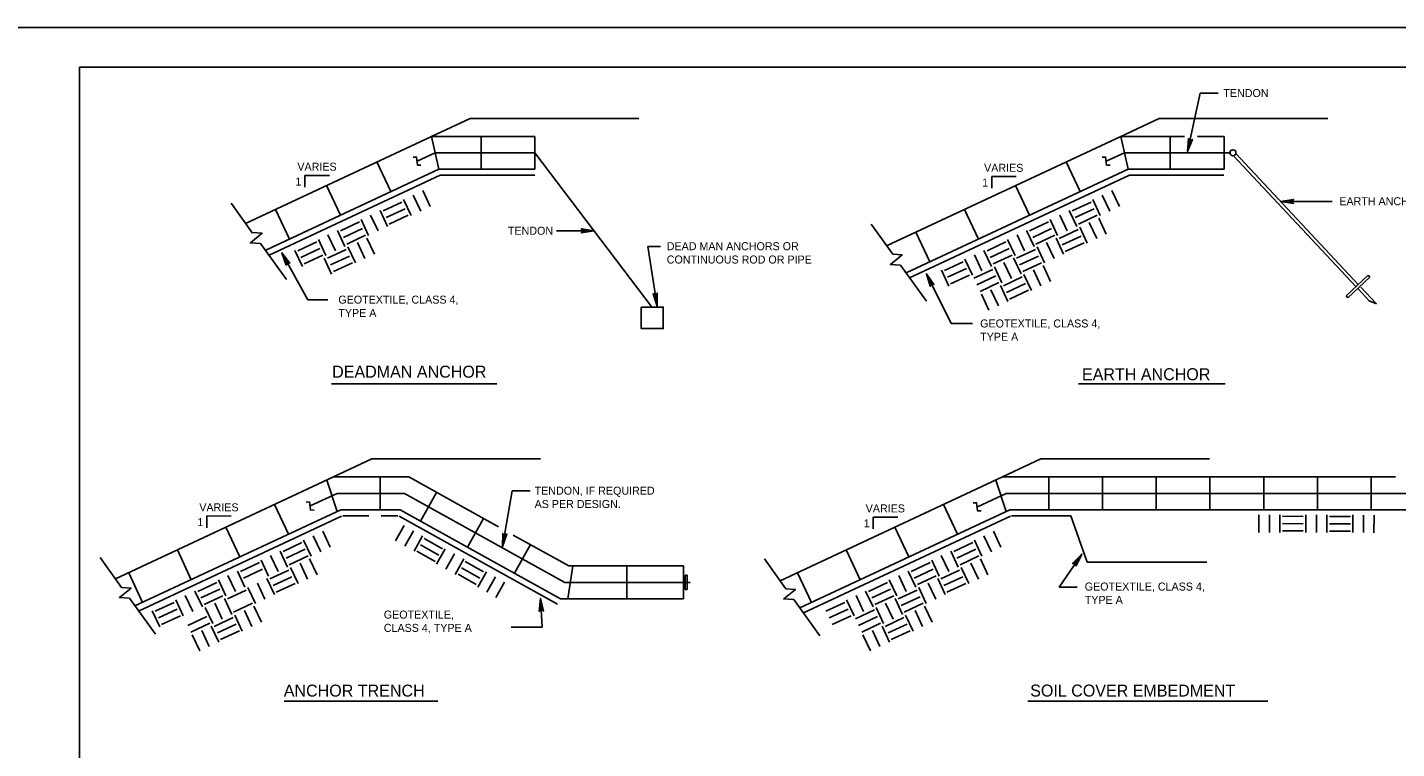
# Model space of a CAD drawing. Extents: x 638850 to 644908, y 297188 to 298900.
# Drawn here: x 639711 to 640224, y 298377 to 298648 of the extents above; entities that cross this region are included whole.
import ezdxf

# ---------------------------------------------------------------- set-up
doc = ezdxf.new("R2010")
doc.units = 0
for name, color, linetype in [('1', 7, 'Continuous'), ('3', 7, 'Continuous'), ('PLT-BNDY', 7, 'Continuous')]:
    doc.layers.add(name, color=color, linetype=linetype)

msp = doc.modelspace()

# ---------------------------------------------------------------- linework, layer by layer
at = {"layer": '1'}
for p, q in [((639730.44, 298068.53), (639730.44, 298632.53)), ((639730.44, 298632.53), (640516.44, 298632.53)), ((640145.99, 298600.92), (640150.75, 298622.82)), ((639862.51, 298606.63), (639876.91, 298613.37)), ((640120.91, 298606.63), (640135.31, 298613.37)), ((639792.73, 298573.98), (639862.51, 298606.63)), ((639862.51, 298606.63), (639865.24, 298594.32)), ((640033.11, 298565.55), (640120.91, 298606.63)), ((640120.91, 298606.63), (640123.64, 298594.32)), ((639857.07, 298597.29), (639863.88, 298600.47)), ((639901.23, 298600.47), (639863.88, 298600.47)), ((639901.23, 298600.47), (639945.26, 298542.45)), ((640115.47, 298597.29), (640122.28, 298600.47)), ((640162.25, 298600.47), (640122.28, 298600.47)), ((640164.07, 298600.19), (640209.98, 298551.08)), ((639842.02, 298597.04), (639847.24, 298585.89)), ((640100.42, 298597.04), (640105.64, 298585.89)), ((640163.13, 298599.37), (640209, 298550.29)), ((639800.37, 298563.97), (639865.24, 298594.32)), ((639801.65, 298562.04), (639865.75, 298592.03)), ((639815.02, 298587.54), (639815.02, 298591.98)), ((640040.4, 298555.37), (640123.64, 298594.32)), ((640041.76, 298553.48), (640124.15, 298592.03)), ((640072.51, 298587.12), (640072.51, 298591.55)), ((639823.1, 298588.19), (639828.31, 298577.04)), ((639855.6, 298584.58), (639858.41, 298578.59)), ((639859.17, 298586.26), (639861.98, 298580.26)), ((640081.5, 298588.19), (640086.71, 298577.04)), ((640114, 298584.58), (640116.81, 298578.59)), ((640117.57, 298586.26), (640120.38, 298580.26)), ((639787.36, 298581.5), (639795.41, 298570.25)), ((639803.95, 298579.23), (639809.17, 298568.08)), ((639851.4, 298581.97), (639844.32, 298578.66)), ((639852.57, 298579.48), (639845.48, 298576.17)), ((639852.03, 298582.91), (639854.83, 298576.91)), ((640062.35, 298579.23), (640067.57, 298568.08)), ((640109.8, 298581.97), (640102.72, 298578.66)), ((640110.97, 298579.48), (640103.88, 298576.17)), ((640110.43, 298582.91), (640113.23, 298576.91)), ((639835.42, 298574.49), (639828.34, 298571.18)), ((639836.05, 298575.44), (639838.85, 298569.44)), ((639839.62, 298577.11), (639842.43, 298571.11)), ((639843.19, 298578.78), (639846, 298572.78)), ((639853.73, 298577), (639846.64, 298573.68)), ((640093.82, 298574.49), (640086.74, 298571.18)), ((640094.45, 298575.44), (640097.25, 298569.44)), ((640098.02, 298577.11), (640100.83, 298571.11)), ((640101.59, 298578.78), (640104.4, 298572.78)), ((640112.13, 298577), (640105.04, 298573.68)), ((640109.09, 298574.27), (640111.89, 298568.27)), ((640112.66, 298575.94), (640115.47, 298569.95)), ((639823.64, 298569.63), (639826.45, 298563.63)), ((639827.21, 298571.3), (639830.02, 298565.3)), ((639836.59, 298572.01), (639829.5, 298568.69)), ((639837.75, 298569.52), (639830.66, 298566.21)), ((640027.34, 298573.61), (640035.39, 298562.37)), ((640044.11, 298570.7), (640049.32, 298559.55)), ((640082.04, 298569.63), (640084.85, 298563.63)), ((640085.61, 298571.3), (640088.42, 298565.3)), ((640094.99, 298572.01), (640087.9, 298568.69)), ((640096.15, 298569.52), (640089.06, 298566.21)), ((640104.89, 298571.66), (640097.8, 298568.34)), ((640106.05, 298569.17), (640098.97, 298565.86)), ((640105.51, 298572.6), (640108.32, 298566.6)), ((639798.3, 298566.47), (639808.05, 298552.86)), ((639811.23, 298563.83), (639814.04, 298557.83)), ((639819.44, 298567.02), (639812.36, 298563.7)), ((639820.61, 298564.53), (639813.52, 298561.22)), ((639820.07, 298567.96), (639822.87, 298561.96)), ((639830.51, 298564.18), (639823.42, 298560.87)), ((639831.13, 298565.12), (639833.94, 298559.13)), ((639834.71, 298566.8), (639837.51, 298560.8)), ((639838.28, 298568.47), (639841.09, 298562.47)), ((639943.57, 298565.34), (639947.09, 298542.91)), ((640069.63, 298563.83), (640072.44, 298557.83)), ((640077.84, 298567.02), (640070.76, 298563.7)), ((640079.01, 298564.53), (640071.92, 298561.22)), ((640078.47, 298567.96), (640081.27, 298561.96)), ((640088.91, 298564.18), (640081.82, 298560.87)), ((640089.53, 298565.12), (640092.34, 298559.13)), ((640093.11, 298566.8), (640095.91, 298560.8)), ((640096.68, 298568.47), (640099.49, 298562.47)), ((640107.21, 298566.69), (640100.13, 298563.37)), ((639806.37, 298562.95), (639816.11, 298545.31)), ((639821.77, 298562.04), (639814.68, 298558.73)), ((639822.18, 298560.95), (639824.98, 298554.95)), ((639831.67, 298561.7), (639824.59, 298558.38)), ((639832.83, 298559.21), (639825.75, 298555.89)), ((640061.86, 298559.54), (640054.78, 298556.23)), ((640062.49, 298560.48), (640065.29, 298554.48)), ((640066.06, 298562.16), (640068.87, 298556.16)), ((640080.17, 298562.04), (640073.08, 298558.73)), ((640077.13, 298559.32), (640079.93, 298553.32)), ((640080.7, 298560.99), (640083.51, 298554.99)), ((640090.07, 298561.7), (640082.98, 298558.38)), ((640091.23, 298559.21), (640084.15, 298555.89)), ((640038.28, 298558.34), (640048.03, 298544.73)), ((640048.02, 298555.04), (640057.36, 298536.34)), ((640053.65, 298556.35), (640056.46, 298550.35)), ((640063.02, 298557.06), (640055.94, 298553.74)), ((640064.19, 298554.57), (640057.1, 298551.25)), ((640072.93, 298556.71), (640065.84, 298553.39)), ((640074.09, 298554.22), (640067, 298550.9)), ((640073.55, 298557.65), (640076.36, 298551.65)), ((640083.99, 298553.87), (640076.91, 298550.56)), ((640084.62, 298554.81), (640087.42, 298548.81)), ((640088.19, 298556.48), (640091, 298550.49)), ((640091.76, 298558.16), (640094.57, 298552.16)), ((640205.38, 298546.77), (640213.68, 298554.53)), ((640206.06, 298546.04), (640214.36, 298553.8)), ((640213.68, 298554.53), (640214.36, 298553.8)), ((640075.25, 298551.73), (640068.17, 298548.42)), ((640072.21, 298549.01), (640075.02, 298543.01)), ((640075.78, 298550.68), (640078.59, 298544.68)), ((640085.16, 298551.38), (640078.07, 298548.07)), ((640086.32, 298548.9), (640079.23, 298545.58)), ((640209.88, 298549.36), (640214.1, 298544.84)), ((640210.97, 298550.02), (640216.84, 298543.74)), ((640068.64, 298547.34), (640071.44, 298541.34)), ((640205.38, 298546.77), (640206.06, 298546.04)), ((640214.1, 298544.84), (640216.84, 298543.74)), ((639825.73, 298478.8), (639840.14, 298485.54)), ((640076.52, 298478.8), (640090.93, 298485.54)), ((639744, 298440.56), (639825.73, 298478.8)), ((639823.22, 298477.62), (639827.11, 298465.85)), ((639887.65, 298460.06), (639853.95, 298478.8)), ((639993.26, 298439.84), (640076.52, 298478.8)), ((640074.01, 298477.62), (640077.9, 298465.85)), ((639817, 298467.92), (639827.1, 298472.64)), ((639827.1, 298472.64), (639852.35, 298472.64)), ((639852.35, 298472.64), (639912.42, 298439.25)), ((639864.34, 298473.02), (639858.36, 298462.26)), ((639892.75, 298473.58), (639889.12, 298452.73)), ((640067.16, 298467.62), (640077.89, 298472.64)), ((640077.89, 298472.64), (640257.22, 298472.64)), ((639751.29, 298430.38), (639828.47, 298466.49)), ((639803.66, 298468.47), (639808.87, 298457.32)), ((639910.83, 298433.09), (639850.76, 298466.49)), ((640000.55, 298429.66), (640079.26, 298466.49)), ((640054.44, 298468.47), (640059.66, 298457.32)), ((639752.65, 298428.49), (639828.77, 298464.1)), ((639778.24, 298459.71), (639778.24, 298464.15)), ((639909.71, 298431.09), (639850.39, 298464.07)), ((639881.94, 298463.23), (639875.96, 298452.47)), ((640001.9, 298427.77), (640079.56, 298464.1)), ((640028.12, 298459.29), (640028.12, 298463.73)), ((640102.2, 298464.2), (640108.32, 298446.85)), ((640172.68, 298457.97), (640172.7, 298464.59)), ((640176.63, 298457.96), (640176.64, 298464.58)), ((640180.57, 298457.95), (640180.59, 298464.58)), ((640181.55, 298464.03), (640189.37, 298464.02)), ((640181.55, 298461.29), (640189.37, 298461.27)), ((640190.33, 298457.94), (640190.34, 298464.56)), ((640194.27, 298457.93), (640194.28, 298464.55)), ((640198.22, 298457.92), (640198.23, 298464.54)), ((640199.19, 298464), (640207.02, 298463.98)), ((640199.19, 298461.25), (640207.01, 298461.24)), ((640207.97, 298457.9), (640207.98, 298464.53)), ((640211.91, 298457.9), (640211.93, 298464.52)), ((640215.86, 298457.89), (640215.87, 298464.51)), ((639785.41, 298459.94), (639790.63, 298448.79)), ((639818.1, 298456.75), (639820.91, 298450.76)), ((639821.67, 298458.43), (639824.48, 298452.43)), ((639849.03, 298454.77), (639852.28, 298460.54)), ((639852.47, 298452.83), (639855.72, 298458.6)), ((639855.91, 298450.9), (639859.15, 298456.67)), ((639914.02, 298445.4), (639893.13, 298457.01)), ((640036.2, 298459.94), (640041.42, 298448.79)), ((640069.61, 298456.75), (640072.42, 298450.76)), ((640073.19, 298458.43), (640075.99, 298452.43)), ((640181.54, 298458.54), (640189.36, 298458.53)), ((640199.18, 298458.51), (640207.01, 298458.49)), ((639767.17, 298451.4), (639772.39, 298440.25)), ((639805.69, 298450.95), (639808.5, 298444.95)), ((639813.9, 298454.14), (639806.81, 298450.83)), ((639815.06, 298451.65), (639807.98, 298448.34)), ((639814.53, 298455.08), (639817.33, 298449.08)), ((639857.03, 298450.94), (639863.85, 298447.1)), ((639858.38, 298453.33), (639865.2, 298449.49)), ((639859.73, 298455.72), (639866.55, 298451.88)), ((639864.4, 298446.11), (639867.65, 298451.88)), ((639899.55, 298453.45), (639893.57, 298442.69)), ((640017.96, 298451.4), (640023.18, 298440.25)), ((640057.21, 298450.95), (640060.01, 298444.95)), ((640065.42, 298454.14), (640058.33, 298450.83)), ((640066.58, 298451.65), (640059.49, 298448.34)), ((640066.04, 298455.08), (640068.85, 298449.08)), ((639738.23, 298448.62), (639746.29, 298437.37)), ((639797.92, 298446.66), (639790.83, 298443.35)), ((639798.54, 298447.61), (639801.35, 298441.61)), ((639802.12, 298449.28), (639804.92, 298443.28)), ((639816.23, 298449.17), (639809.14, 298445.85)), ((639813.18, 298446.44), (639815.99, 298440.44)), ((639816.76, 298448.11), (639819.56, 298442.12)), ((639867.84, 298444.18), (639871.09, 298449.95)), ((639871.28, 298442.24), (639874.53, 298448.01)), ((639875.1, 298447.07), (639881.92, 298443.23)), ((639987.34, 298448.1), (639995.39, 298436.86)), ((640049.44, 298446.66), (640042.35, 298443.35)), ((640050.06, 298447.61), (640052.87, 298441.61)), ((640053.63, 298449.28), (640056.44, 298443.28)), ((640067.74, 298449.17), (640060.66, 298445.85)), ((640064.7, 298446.44), (640067.51, 298440.44)), ((640068.27, 298448.11), (640071.08, 298442.12)), ((640097.77, 298437.46), (640106.26, 298449.83)), ((639748.93, 298442.87), (639754.15, 298431.72)), ((639786.14, 298441.8), (639788.94, 298435.8)), ((639789.71, 298443.47), (639792.52, 298437.48)), ((639799.08, 298444.18), (639792, 298440.86)), ((639800.78, 298440.64), (639803.58, 298434.64)), ((639808.99, 298443.83), (639801.9, 298440.51)), ((639810.15, 298441.34), (639803.06, 298438.03)), ((639809.61, 298444.77), (639812.42, 298438.77)), ((639872.41, 298442.28), (639879.23, 298438.44)), ((639873.76, 298444.67), (639880.57, 298440.84)), ((639879.78, 298437.46), (639883.03, 298443.23)), ((639883.22, 298435.52), (639886.47, 298441.29)), ((639915.44, 298445.4), (639913.63, 298433.09)), ((639957.57, 298436.6), (639957.57, 298441.89)), ((639958.33, 298436.6), (639958.33, 298441.89)), ((639999.72, 298442.87), (640004.94, 298431.72)), ((640037.65, 298441.8), (640040.46, 298435.8)), ((640041.23, 298443.47), (640044.03, 298437.48)), ((640050.6, 298444.18), (640043.51, 298440.86)), ((640051.76, 298441.69), (640044.68, 298438.38)), ((640052.29, 298440.64), (640055.1, 298434.64)), ((640060.5, 298443.83), (640053.41, 298440.51)), ((640061.66, 298441.34), (640054.58, 298438.03)), ((640061.13, 298444.77), (640063.93, 298438.77)), ((639773.73, 298436), (639776.54, 298430)), ((639781.94, 298439.19), (639774.85, 298435.87)), ((639783.1, 298436.7), (639776.02, 298433.39)), ((639782.56, 298440.13), (639785.37, 298434.13)), ((639793.01, 298436.35), (639785.92, 298433.04)), ((639793.63, 298437.29), (639796.44, 298431.3)), ((639797.2, 298438.97), (639800.01, 298432.97)), ((639811.31, 298438.86), (639804.23, 298435.54)), ((639886.65, 298433.59), (639889.9, 298439.36)), ((639912.42, 298439.25), (639959.5, 298439.25)), ((640025.25, 298436), (640028.05, 298430)), ((640033.45, 298439.19), (640026.37, 298435.87)), ((640034.62, 298436.7), (640027.53, 298433.39)), ((640034.08, 298440.13), (640036.89, 298434.13)), ((640044.52, 298436.35), (640037.43, 298433.04)), ((640045.14, 298437.29), (640047.95, 298431.3)), ((640048.72, 298438.97), (640051.52, 298432.97)), ((640062.83, 298438.86), (640055.74, 298435.54)), ((639749.17, 298433.35), (639758.92, 298419.74)), ((639765.96, 298431.71), (639758.87, 298428.4)), ((639766.58, 298432.65), (639769.39, 298426.66)), ((639770.16, 298434.33), (639772.96, 298428.33)), ((639784.27, 298434.22), (639777.18, 298430.9)), ((639781.22, 298431.49), (639784.03, 298425.49)), ((639784.8, 298433.16), (639787.6, 298427.16)), ((639795.33, 298431.38), (639788.25, 298428.06)), ((639795.86, 298430.33), (639798.67, 298424.33)), ((639903.99, 298422.42), (639903.35, 298433.22)), ((639998.28, 298432.83), (640008.03, 298419.22)), ((640017.47, 298431.71), (640010.39, 298428.4)), ((640018.1, 298432.65), (640020.91, 298426.66)), ((640021.67, 298434.33), (640024.48, 298428.33)), ((640035.78, 298434.22), (640028.7, 298430.9)), ((640032.74, 298431.49), (640035.54, 298425.49)), ((640036.31, 298433.16), (640039.12, 298427.16)), ((640045.68, 298433.87), (640038.6, 298430.55)), ((640046.85, 298431.38), (640039.76, 298428.06)), ((640047.38, 298430.33), (640050.18, 298424.33)), ((639757.75, 298428.52), (639760.56, 298422.52)), ((639767.12, 298429.23), (639760.04, 298425.91)), ((639768.29, 298426.74), (639761.2, 298423.42)), ((639778.19, 298426.39), (639771.1, 298423.08)), ((639777.65, 298429.82), (639780.46, 298423.82)), ((639788.09, 298426.04), (639781, 298422.73)), ((639788.72, 298426.98), (639791.52, 298420.98)), ((639792.29, 298428.65), (639795.1, 298422.66)), ((640018.64, 298429.23), (640011.55, 298425.91)), ((640019.8, 298426.74), (640012.72, 298423.42)), ((640028.54, 298428.88), (640021.45, 298425.56)), ((640029.7, 298426.39), (640022.62, 298423.08)), ((640029.16, 298429.82), (640031.97, 298423.82)), ((640039.61, 298426.04), (640032.52, 298422.73)), ((640040.23, 298426.98), (640043.04, 298420.98)), ((640043.8, 298428.65), (640046.61, 298422.66)), ((639779.35, 298423.9), (639772.27, 298420.59)), ((639776.31, 298421.18), (639779.11, 298415.18)), ((639779.88, 298422.85), (639782.69, 298416.85)), ((639789.25, 298423.55), (639782.17, 298420.24)), ((639790.42, 298421.07), (639783.33, 298417.75)), ((640030.87, 298423.9), (640023.78, 298420.59)), ((640027.82, 298421.18), (640030.63, 298415.18)), ((640031.4, 298422.85), (640034.2, 298416.85)), ((640040.77, 298423.55), (640033.68, 298420.24)), ((640041.93, 298421.07), (640034.85, 298417.75)), ((639772.73, 298419.51), (639775.54, 298413.51)), ((640024.25, 298419.51), (640027.06, 298413.51))]:
    msp.add_line(p, q, dxfattribs=at)
for points in [[(640147.54, 298605.3), (640147.17, 298605.2), (640145.99, 298600.92), (640147.54, 298605.3), (640147.79, 298605.49), (640145.99, 298600.92), (640146.72, 298605.3), (640146.43, 298605.53), (640145.99, 298600.92), (640146.27, 298605.82), (640146.43, 298605.53)], [(639855.55, 298598.82), (639856.85, 298598.85), (639857.17, 298595.84), (639858.53, 298595.8)], [(640113.95, 298598.82), (640115.25, 298598.85), (640115.57, 298595.84), (640116.93, 298595.8)], [(640185.47, 298581.65), (640185.3, 298581.98), (640180.86, 298582.23), (640185.47, 298581.65), (640185.71, 298581.44), (640180.86, 298582.23), (640185.3, 298582.44), (640185.46, 298582.77), (640180.86, 298582.23), (640185.71, 298582.99), (640185.46, 298582.77)], [(639795.41, 298570.5), (639798.93, 298570.24), (639794.55, 298566.64), (639798.3, 298566.47)], [(639918.88, 298571.72), (639919.05, 298571.38), (639923.49, 298571.13), (639918.88, 298571.72), (639918.65, 298571.92), (639923.49, 298571.13), (639919.06, 298570.92), (639918.89, 298570.59), (639923.49, 298571.13), (639918.64, 298570.37), (639918.89, 298570.59)], [(639808.1, 298558.63), (639808.31, 298558.94), (639806.37, 298562.95), (639808.1, 298558.63), (639808.03, 298558.32), (639806.37, 298562.95), (639808.71, 298559.17), (639809.08, 298559.18), (639806.37, 298562.95), (639809.39, 298559.07), (639809.08, 298559.18)], [(640035.39, 298562.37), (640038.91, 298562.11), (640034.53, 298558.51), (640038.28, 298558.34)], [(640049.56, 298550.65), (640049.78, 298550.95), (640048.02, 298555.04), (640049.56, 298550.65), (640049.49, 298550.35), (640048.02, 298555.04), (640050.2, 298551.16), (640050.57, 298551.17), (640048.02, 298555.04), (640050.88, 298551.04), (640050.57, 298551.17)], [(639946.95, 298547.55), (639946.65, 298547.33), (639947.09, 298542.91), (639946.95, 298547.55), (639947.11, 298547.82), (639947.09, 298542.91), (639946.19, 298547.26), (639945.84, 298547.37), (639947.09, 298542.91), (639945.58, 298547.58), (639945.84, 298547.37)], [(639815.48, 298469.39), (639816.78, 298469.43), (639817.09, 298466.41), (639818.46, 298466.37)], [(640065.56, 298469.12), (640066.86, 298469.15), (640067.18, 298466.14), (640068.54, 298466.1)], [(639890.48, 298457.18), (639890.12, 298457.07), (639889.12, 298452.73), (639890.48, 298457.18), (639890.72, 298457.38), (639889.12, 298452.73), (639889.66, 298457.14), (639889.37, 298457.36), (639889.12, 298452.73), (639889.19, 298457.64), (639889.37, 298457.36)], [(640103.17, 298446.36), (640103.54, 298446.31), (640106.26, 298449.83), (640103.17, 298446.36), (640102.87, 298446.28), (640106.26, 298449.83), (640103.93, 298446.05), (640104.11, 298445.73), (640106.26, 298449.83), (640104.15, 298445.4), (640104.11, 298445.73)], [(639746.29, 298437.37), (639749.8, 298437.12), (639745.42, 298433.52), (639749.17, 298433.35)], [(639995.39, 298436.86), (639998.91, 298436.6), (639994.53, 298433), (639998.28, 298432.83)], [(639903.04, 298428.58), (639903.37, 298428.77), (639903.35, 298433.22), (639903.04, 298428.58), (639902.86, 298428.33), (639903.35, 298433.22), (639903.83, 298428.81), (639904.17, 298428.66), (639903.35, 298433.22), (639904.41, 298428.43), (639904.17, 298428.66)]]:
    msp.add_lwpolyline(points, dxfattribs=at)
msp.add_lwpolyline([(639941.14, 298542.57), (639949.37, 298542.57), (639949.37, 298534.46), (639941.14, 298534.46)], close=True, dxfattribs=at)
msp.add_circle((640162.99, 298600.48), 1.11, dxfattribs=at)
at = {"layer": '3'}
for p, q in [((640150.75, 298622.82), (640157.5, 298622.81)), ((639876.91, 298613.37), (639940.16, 298613.37)), ((640135.31, 298613.37), (640198.56, 298613.37)), ((639862.51, 298606.63), (639901.23, 298606.63)), ((639881.09, 298606.63), (639881.09, 298594.32)), ((639901.23, 298606.63), (639901.23, 298594.32)), ((640120.91, 298606.63), (640144.87, 298606.63)), ((640139.49, 298606.63), (640139.49, 298594.32)), ((640149.68, 298606.63), (640159.63, 298606.63)), ((640159.63, 298606.63), (640159.63, 298594.32)), ((639815.02, 298591.98), (639824.18, 298591.97)), ((639865.24, 298594.32), (639901.23, 298594.32)), ((639865.75, 298592.03), (639901.18, 298592.03)), ((640072.51, 298591.55), (640081.67, 298591.54)), ((640123.64, 298594.32), (640159.63, 298594.32)), ((640124.15, 298592.03), (640159.58, 298592.03)), ((640180.86, 298582.23), (640200.19, 298582.21)), ((639909.36, 298571.15), (639923.49, 298571.13)), ((639943.57, 298565.34), (639948.29, 298565.34)), ((639816.11, 298545.31), (639823.65, 298545.3)), ((640057.36, 298536.34), (640065.27, 298536.33)), ((639824.96, 298513.7), (639886.99, 298513.7)), ((640160.06, 298513.7), (640105.02, 298513.7)), ((639840.14, 298485.54), (639903.38, 298485.54)), ((640090.93, 298485.54), (640154.17, 298485.54)), ((639825.73, 298478.8), (639853.95, 298478.8)), ((639843.16, 298478.8), (639843.16, 298466.49)), ((640076.52, 298478.8), (640223.91, 298478.8)), ((640093.95, 298478.8), (640093.95, 298466.49)), ((640114.09, 298478.8), (640114.09, 298466.49)), ((640134.23, 298478.8), (640134.23, 298466.49)), ((640154.37, 298478.8), (640154.37, 298466.49)), ((640174.51, 298478.8), (640174.51, 298466.49)), ((640194.65, 298478.8), (640194.65, 298466.49)), ((640214.79, 298478.8), (640214.79, 298466.49)), ((639892.75, 298473.58), (639899.51, 298473.58)), ((639828.47, 298466.49), (639850.76, 298466.49)), ((640079.26, 298466.49), (640255.06, 298466.49)), ((639778.24, 298464.15), (639787.4, 298464.14)), ((639829.19, 298464.2), (639838.97, 298464.2)), ((639843.54, 298464.2), (639849.9, 298464.2)), ((640028.12, 298463.73), (640037.28, 298463.71)), ((640079.98, 298464.2), (640102.2, 298464.2)), ((640108.32, 298446.85), (640153.2, 298446.85)), ((639914.02, 298445.4), (639957.01, 298445.4)), ((639935.76, 298445.4), (639935.76, 298433.09)), ((639957.01, 298445.4), (639957.01, 298433.09)), ((639957.57, 298441.89), (639958.33, 298441.89)), ((639957.57, 298436.6), (639958.33, 298436.6)), ((640097.77, 298437.46), (640104.53, 298437.45)), ((639910.83, 298433.09), (639957.01, 298433.09)), ((639892.28, 298422.44), (639903.99, 298422.42)), ((639807.2, 298394.6), (639864.88, 298394.6)), ((640176.03, 298394.6), (640086.02, 298394.6))]:
    msp.add_line(p, q, dxfattribs=at)
at = {"layer": 'PLT-BNDY'}
msp.add_lwpolyline([(639691.44, 298647.53), (640532.44, 298647.53), (640532.44, 298053.53), (639691.44, 298053.53)], close=True, dxfattribs=at)

# ---------------------------------------------------------------- texts
at = {"layer": '1'}
for s, height, p in [('TENDON', 3, (640159.38, 298621.38)), ('VARIES', 3, (639812.18, 298593.74)), ('VARIES', 3, (640069.67, 298593.32)), ('1', 3, (639811.45, 298588.18)), ('1', 3, (640068.94, 298587.75)), ('EARTH ANCHOR', 3, (640202.86, 298580.78)), ('TENDON', 3, (639891.12, 298569.7)), ('DEAD MAN ANCHORS OR', 3, (639950.68, 298563.9)), ('CONTINUOUS ROD OR PIPE', 3, (639950.68, 298558.9)), ('GEOTEXTILE, CLASS 4,', 3, (639827.53, 298543.85)), ('TYPE A', 3, (639827.53, 298538.85)), ('GEOTEXTILE, CLASS 4,', 3, (640068.2, 298534.9)), ('TYPE A', 3, (640068.2, 298529.9)), ('DEADMAN ANCHOR', 4.5, (639825.22, 298516.06)), ('EARTH ANCHOR', 4.5, (640106.38, 298515.11)), ('TENDON, IF REQUIRED', 3, (639901.13, 298472.15)), ('VARIES', 3, (639775.4, 298465.91)), ('AS PER DESIGN.', 3, (639901.13, 298467.15)), ('VARIES', 3, (640025.28, 298465.49)), ('1', 3, (639774.67, 298460.35)), ('1', 3, (640024.55, 298459.92)), ('GEOTEXTILE, CLASS 4,', 3, (640107.41, 298436.17)), ('TYPE A', 3, (640107.41, 298431.17)), ('GEOTEXTILE, ', 3, (639844.58, 298425.66)), ('CLASS 4, TYPE A', 3, (639844.58, 298420.66)), ('ANCHOR TRENCH', 4.5, (639807.08, 298396.36)), ('SOIL COVER EMBEDMENT', 4.5, (640086.95, 298396.38))]:
    msp.add_text(s, height=height, dxfattribs=at).set_placement(p)

doc.saveas('drawing.dxf')
